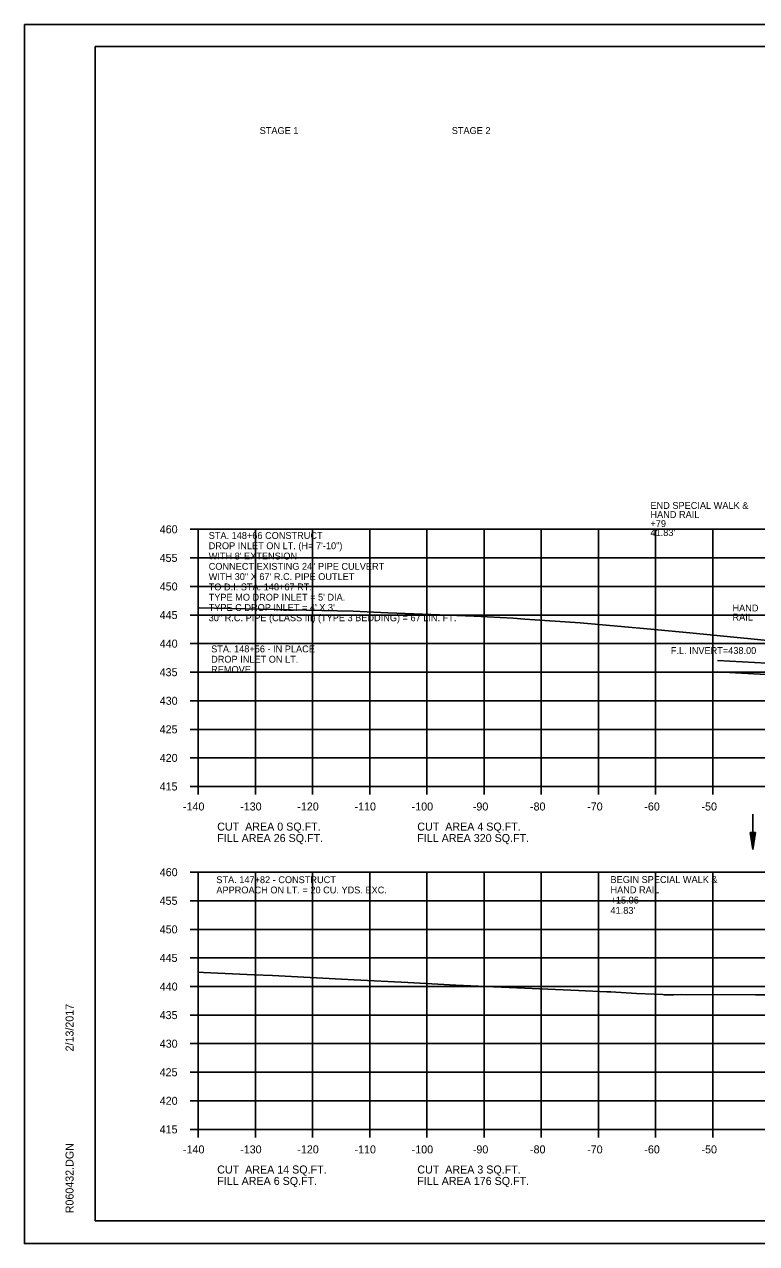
# Model space of a CAD drawing. Extents: x 1538688 to 1540766, y 656250 to 671912.
# Drawn here: x 1538687.8 to 1538815.9, y 664231.4 to 664444.7 of the extents above; entities that cross this region are included whole.
import ezdxf

# ---------------------------------------------------------------- set-up
doc = ezdxf.new("R2010")
doc.units = 0
for name, color, linetype in [('15', 7, 'Continuous'), ('18', 7, 'Continuous'), ('22', 7, 'Continuous'), ('26', 7, 'Continuous'), ('39', 7, 'Continuous'), ('40', 7, 'Continuous'), ('41', 7, 'Continuous'), ('7', 7, 'Continuous'), ('Borings', 7, 'Continuous'), ('Default', 7, 'Continuous'), ('Horizontal Alignment', 7, 'Continuous'), ('RipRap', 7, 'Continuous')]:
    doc.layers.add(name, color=color, linetype=linetype)

msp = doc.modelspace()

# ---------------------------------------------------------------- linework, layer by layer
at = {"layer": '15'}
for p, q in [((1538814.75, 664303.34), (1538815.2, 664300.34)), ((1538814.75, 664303.34), (1538815.65, 664303.34)), ((1538814.83, 664303.34), (1538815.2, 664300.84)), ((1538814.91, 664303.34), (1538815.2, 664301.36)), ((1538814.98, 664303.34), (1538815.2, 664301.86)), ((1538815.06, 664303.34), (1538815.2, 664302.37)), ((1538815.13, 664303.34), (1538815.2, 664302.87)), ((1538815.65, 664303.34), (1538815.2, 664300.34)), ((1538815.35, 664303.34), (1538815.2, 664302.37)), ((1538815.5, 664303.34), (1538815.2, 664301.36)), ((1538815.58, 664303.34), (1538815.2, 664300.84)), ((1538815.43, 664303.34), (1538815.2, 664301.86)), ((1538815.28, 664303.34), (1538815.2, 664302.87))]:
    msp.add_line(p, q, dxfattribs=at)
at = {"layer": '18'}
for points in [[(1538718.18, 664342.64), (1538718.32, 664342.63), (1538734.4, 664342.29), (1538742.56, 664342.15), (1538745.29, 664342.04), (1538751.35, 664341.78), (1538766.44, 664341.2), (1538773.3, 664340.82), (1538775.33, 664340.65), (1538785.02, 664340.05), (1538796.69, 664338.98), (1538804.15, 664338.29), (1538820.14, 664336.72)], [(1538718.18, 664278.9), (1538719.1, 664278.87), (1538727.98, 664278.45), (1538731.17, 664278.29), (1538745.47, 664277.54), (1538754.83, 664277.08), (1538763.27, 664276.64), (1538769.86, 664276.32), (1538772.6, 664276.19), (1538784.72, 664275.69), (1538789.65, 664275.47), (1538790.35, 664275.44), (1538794.87, 664275.19), (1538797.93, 664275.07), (1538799.43, 664274.99), (1538799.72, 664274.91), (1538801.31, 664274.91), (1538802.78, 664275), (1538815.69, 664274.93), (1538819.73, 664274.96)]]:
    msp.add_lwpolyline(points, dxfattribs=at)
at = {"layer": '22'}
for p, q in [((1538718.18, 664356.39), (1538998.18, 664356.39)), ((1538718.18, 664311.39), (1538718.18, 664356.39)), ((1538728.18, 664311.39), (1538728.18, 664356.39)), ((1538738.18, 664311.39), (1538738.18, 664356.39)), ((1538748.18, 664311.39), (1538748.18, 664356.39)), ((1538758.18, 664311.39), (1538758.18, 664356.39)), ((1538768.18, 664311.39), (1538768.18, 664356.39)), ((1538778.18, 664311.39), (1538778.18, 664356.39)), ((1538788.18, 664311.39), (1538788.18, 664356.39)), ((1538798.18, 664311.39), (1538798.18, 664356.39)), ((1538808.18, 664311.39), (1538808.18, 664356.39)), ((1538718.18, 664351.39), (1538998.18, 664351.39)), ((1538718.18, 664346.39), (1538998.18, 664346.39)), ((1538718.18, 664341.39), (1538998.18, 664341.39)), ((1538718.18, 664336.39), (1538998.18, 664336.39)), ((1538718.18, 664331.39), (1538998.18, 664331.39)), ((1538718.18, 664326.39), (1538998.18, 664326.39)), ((1538718.18, 664321.39), (1538998.18, 664321.39)), ((1538718.18, 664316.39), (1538998.18, 664316.39)), ((1538718.18, 664311.39), (1538998.18, 664311.39)), ((1538718.18, 664296.39), (1538998.18, 664296.39)), ((1538718.18, 664251.39), (1538718.18, 664296.39)), ((1538728.18, 664251.39), (1538728.18, 664296.39)), ((1538738.18, 664251.39), (1538738.18, 664296.39)), ((1538748.18, 664251.39), (1538748.18, 664296.39)), ((1538758.18, 664251.39), (1538758.18, 664296.39)), ((1538768.18, 664251.39), (1538768.18, 664296.39)), ((1538778.18, 664251.39), (1538778.18, 664296.39)), ((1538788.18, 664251.39), (1538788.18, 664296.39)), ((1538798.18, 664251.39), (1538798.18, 664296.39)), ((1538808.18, 664251.39), (1538808.18, 664296.39)), ((1538718.18, 664291.39), (1538998.18, 664291.39)), ((1538718.18, 664286.39), (1538998.18, 664286.39)), ((1538718.18, 664281.39), (1538998.18, 664281.39)), ((1538718.18, 664276.39), (1538998.18, 664276.39)), ((1538718.18, 664271.39), (1538998.18, 664271.39)), ((1538718.18, 664266.39), (1538998.18, 664266.39)), ((1538718.18, 664261.39), (1538998.18, 664261.39)), ((1538718.18, 664256.39), (1538998.18, 664256.39)), ((1538718.18, 664251.39), (1538998.18, 664251.39))]:
    msp.add_line(p, q, dxfattribs=at)
at = {"layer": '26'}
for p, q in [((1538687.78, 664444.74), (1539021.11, 664444.74)), ((1538687.78, 664231.41), (1539021.11, 664231.41))]:
    msp.add_line(p, q, dxfattribs=at)
msp.add_lwpolyline([(1538687.77, 664444.74), (1539021.11, 664444.74), (1539021.11, 664231.4), (1538687.77, 664231.4)], close=True, dxfattribs=at)
at = {"layer": '39'}
for p, q in [((1538819.78, 664332.88), (1538809.04, 664333.44)), ((1538819.68, 664330.89), (1538808.94, 664331.44)), ((1538815.2, 664306.53), (1538815.2, 664300.34))]:
    msp.add_line(p, q, dxfattribs=at)
at = {"layer": 'Borings'}
for p, q in [((1538716.78, 664356.39), (1538718.18, 664356.39)), ((1538718.18, 664311.39), (1538718.18, 664356.39)), ((1538716.78, 664351.39), (1538718.18, 664351.39)), ((1538716.78, 664346.39), (1538718.18, 664346.39)), ((1538716.78, 664341.39), (1538718.18, 664341.39)), ((1538716.78, 664336.39), (1538718.18, 664336.39)), ((1538716.78, 664331.39), (1538718.18, 664331.39)), ((1538716.78, 664326.39), (1538718.18, 664326.39)), ((1538716.78, 664321.39), (1538718.18, 664321.39)), ((1538716.78, 664316.39), (1538718.18, 664316.39)), ((1538716.78, 664311.39), (1538718.18, 664311.39)), ((1538718.18, 664311.39), (1538998.18, 664311.39)), ((1538718.18, 664309.99), (1538718.18, 664311.39)), ((1538728.18, 664309.99), (1538728.18, 664311.39)), ((1538738.18, 664309.99), (1538738.18, 664311.39)), ((1538748.18, 664309.99), (1538748.18, 664311.39)), ((1538758.18, 664309.99), (1538758.18, 664311.39)), ((1538768.18, 664309.99), (1538768.18, 664311.39)), ((1538778.18, 664309.99), (1538778.18, 664311.39)), ((1538788.18, 664309.99), (1538788.18, 664311.39)), ((1538798.18, 664309.99), (1538798.18, 664311.39)), ((1538808.18, 664309.99), (1538808.18, 664311.39)), ((1538716.78, 664296.39), (1538718.18, 664296.39)), ((1538718.18, 664251.39), (1538718.18, 664296.39)), ((1538716.78, 664291.39), (1538718.18, 664291.39)), ((1538716.78, 664286.39), (1538718.18, 664286.39)), ((1538716.78, 664281.39), (1538718.18, 664281.39)), ((1538716.78, 664276.39), (1538718.18, 664276.39)), ((1538716.78, 664271.39), (1538718.18, 664271.39)), ((1538716.78, 664266.39), (1538718.18, 664266.39)), ((1538716.78, 664261.39), (1538718.18, 664261.39)), ((1538716.78, 664256.39), (1538718.18, 664256.39)), ((1538716.78, 664251.39), (1538718.18, 664251.39)), ((1538718.18, 664251.39), (1538998.18, 664251.39)), ((1538718.18, 664249.99), (1538718.18, 664251.39)), ((1538728.18, 664249.99), (1538728.18, 664251.39)), ((1538738.18, 664249.99), (1538738.18, 664251.39)), ((1538748.18, 664249.99), (1538748.18, 664251.39)), ((1538758.18, 664249.99), (1538758.18, 664251.39)), ((1538768.18, 664249.99), (1538768.18, 664251.39)), ((1538778.18, 664249.99), (1538778.18, 664251.39)), ((1538788.18, 664249.99), (1538788.18, 664251.39)), ((1538798.18, 664249.99), (1538798.18, 664251.39)), ((1538808.18, 664249.99), (1538808.18, 664251.39))]:
    msp.add_line(p, q, dxfattribs=at)
at = {"layer": 'RipRap'}
for p, q in [((1538700.18, 664440.85), (1539016.36, 664440.85)), ((1538700.18, 664235.39), (1538700.18, 664440.85)), ((1538700.18, 664235.39), (1538700.18, 664235.39)), ((1539016.36, 664235.39), (1538700.18, 664235.39))]:
    msp.add_line(p, q, dxfattribs=at)

# ---------------------------------------------------------------- texts
at = {"layer": '40'}
for s, p in [('STA. 148+66 CONSTRUCT', (1538720.01, 664354.71)), ('DROP INLET ON LT. (H= 7\'-10")', (1538720.01, 664352.91)), ("WITH 8' EXTENSION  ", (1538720.01, 664351.11)), ('CONNECT EXISTING 24" PIPE CULVERT', (1538720.01, 664349.31)), ('WITH 30" X 67\' R.C. PIPE OUTLET', (1538720.01, 664347.51)), ('TO D.I. STA. 148+67 RT.', (1538720.01, 664345.71)), ("TYPE MO DROP INLET = 5' DIA.", (1538720.01, 664343.91)), ("TYPE C DROP INLET = 4' X 3'", (1538720.01, 664342.11)), ('30" R.C. PIPE (CLASS III) (TYPE 3 BEDDING) = 67 LIN. FT.', (1538720.01, 664340.31)), ('F.L. INVERT=438.00', (1538800.86, 664334.58))]:
    msp.add_text(s, height=1.2, dxfattribs=at).set_placement(p)
at = {"layer": '41'}
for s, p in [('HAND', (1538811.64, 664342.02)), ('RAIL', (1538811.64, 664340.43))]:
    msp.add_text(s, height=1.2, dxfattribs=at).set_placement(p)
at = {"layer": '7'}
for s, p in [('END SPECIAL WALK &', (1538797.29, 664359.96)), ('HAND RAIL', (1538797.29, 664358.38)), ('+79', (1538797.29, 664356.79)), ("41.83'", (1538797.29, 664355.21)), ('STA. 147+82 - CONSTRUCT', (1538721.35, 664294.48)), ('BEGIN SPECIAL WALK &', (1538790.3, 664294.51)), ('APPROACH ON LT. = 20 CU. YDS. EXC.', (1538721.35, 664292.68)), ('HAND RAIL', (1538790.3, 664292.71)), ('+15.06', (1538790.3, 664290.91)), ("41.83'", (1538790.3, 664289.11))]:
    msp.add_text(s, height=1.2, dxfattribs=at).set_placement(p)
at = {"layer": 'Default'}
for s, p in [('STAGE 1', (1538728.93, 664425.56)), ('STAGE 2', (1538762.53, 664425.56)), ('STA. 148+56 - IN PLACE', (1538720.44, 664334.86)), ('DROP INLET ON LT.', (1538720.44, 664333.06)), ('REMOVE', (1538720.44, 664331.26))]:
    msp.add_text(s, height=1.2, dxfattribs=at).set_placement(p)
at = {"layer": 'Horizontal Alignment'}
for s, p in [('460', (1538711.45, 664355.69)), ('455', (1538711.43, 664350.69)), ('450', (1538711.45, 664345.69)), ('445', (1538711.43, 664340.69)), ('440', (1538711.45, 664335.69)), ('435', (1538711.43, 664330.69)), ('430', (1538711.45, 664325.69)), ('425', (1538711.43, 664320.69)), ('420', (1538711.45, 664315.69)), ('415', (1538711.43, 664310.69)), ('-140', (1538715.52, 664307.19)), ('-130', (1538725.52, 664307.19)), ('-120', (1538735.52, 664307.19)), ('-110', (1538745.52, 664307.19)), ('-100', (1538755.52, 664307.19)), ('-90', (1538766.22, 664307.19)), ('-80', (1538776.22, 664307.19)), ('-70', (1538786.22, 664307.19)), ('-60', (1538796.22, 664307.19)), ('-50', (1538806.22, 664307.19)), ('CUT  AREA 0 SQ.FT.', (1538721.5, 664303.67)), ('CUT  AREA 4 SQ.FT.', (1538756.5, 664303.67)), ('FILL AREA 26 SQ.FT.', (1538721.5, 664301.67)), ('FILL AREA 320 SQ.FT.', (1538756.5, 664301.67)), ('460', (1538711.45, 664295.69)), ('455', (1538711.43, 664290.69)), ('450', (1538711.45, 664285.69)), ('445', (1538711.43, 664280.69)), ('440', (1538711.45, 664275.69)), ('435', (1538711.43, 664270.69)), ('430', (1538711.45, 664265.69)), ('425', (1538711.43, 664260.69)), ('420', (1538711.45, 664255.69)), ('415', (1538711.43, 664250.69)), ('-140', (1538715.52, 664247.19)), ('-130', (1538725.52, 664247.19)), ('-120', (1538735.52, 664247.19)), ('-110', (1538745.52, 664247.19)), ('-100', (1538755.52, 664247.19)), ('-90', (1538766.22, 664247.19)), ('-80', (1538776.22, 664247.19)), ('-70', (1538786.22, 664247.19)), ('-60', (1538796.22, 664247.19)), ('-50', (1538806.22, 664247.19)), ('CUT  AREA 14 SQ.FT.', (1538721.5, 664243.67)), ('CUT  AREA 3 SQ.FT.', (1538756.5, 664243.67)), ('FILL AREA 6 SQ.FT.', (1538721.5, 664241.67)), ('FILL AREA 176 SQ.FT.', (1538756.5, 664241.67))]:
    msp.add_text(s, height=1.4, dxfattribs=at).set_placement(p)
at = {"layer": 'RipRap'}
for s, p in [('2/13/2017', (1538696.37, 664265.03)), ('R060432.DGN', (1538696.37, 664236.71))]:
    msp.add_text(s, height=1.4, rotation=90, dxfattribs=at).set_placement(p)

doc.saveas('drawing.dxf')
